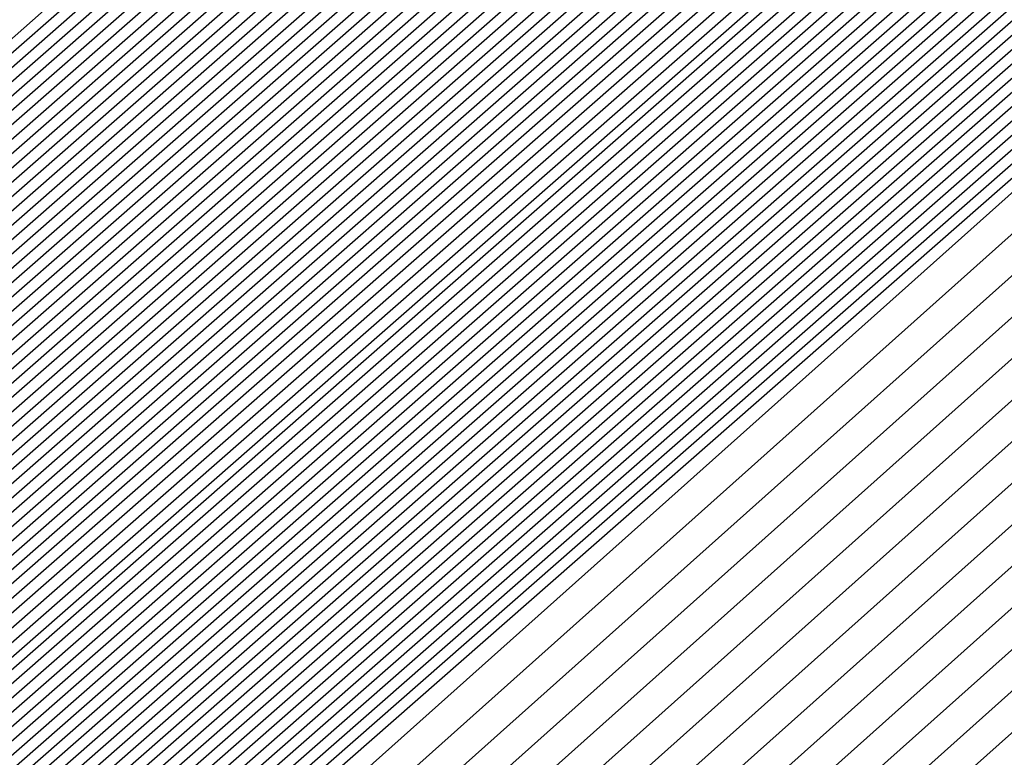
# Model space of a CAD drawing. Extents: x 3249832 to 3255657, y 13789405 to 13793316.
# Tile 1052 of 1056: x 3253213.3054 to 3253213.373, y 13791261.7546 to 13791261.8052. Entities that reach past the tile are written whole.
import ezdxf

# ---------------------------------------------------------------- set-up
doc = ezdxf.new("R2010")
doc.units = 0
doc.header["$LTSCALE"] = 100
doc.header["$MEASUREMENT"] = 0
for name, color, linetype in [('GRATIO_03231_CON', 1, 'CONTINUOUS'), ('GRATIO_0323_ICON', 1, 'CONTINUOUS'), ('TARGETS_EAST', 7, 'CONTINUOUS')]:
    doc.layers.add(name, color=color, linetype=linetype)

# ---------------------------------------------------------------- blocks, each defined once
blk = doc.blocks.new('Gratio_032316_contours')
at = {"layer": 'GRATIO_03231_CON', "color": 5, "linetype": 'Continuous', "flags": 128}
for points in [[(3253198.446173, 13791248.665705), (3253205.083292, 13791254.593916), (3253219.802137, 13791267.501766), (3253234.542003, 13791280.385889), (3253243.031803, 13791287.801062), (3253246.158905, 13791290.534667), (3253246.600296, 13791290.932232), (3253246.886954, 13791291.211856), (3253248.96583, 13791293.081914), (3253254.637874, 13791298.123353), (3253264.807075, 13791307.12135), (3253276.789604, 13791317.678004), (3253287.004681, 13791326.599649), (3253292.889269, 13791331.606079), (3253295.951331, 13791334.070942)], [(3253198.579681, 13791248.782102), (3253205.198453, 13791254.693924), (3253219.876611, 13791267.566089), (3253234.575738, 13791280.414585), (3253243.042095, 13791287.809237), (3253246.16064, 13791290.535192), (3253246.60101, 13791290.931436), (3253246.880248, 13791291.203751), (3253248.905031, 13791293.025125), (3253254.429444, 13791297.935343), (3253264.33396, 13791306.699138), (3253276.004607, 13791316.981023), (3253285.953804, 13791325.670454), (3253291.694479, 13791330.554594), (3253294.7416, 13791333.011419)], [(3253198.713189, 13791248.898498), (3253205.313612, 13791254.793933), (3253219.951085, 13791267.630412), (3253234.609474, 13791280.443283), (3253243.052387, 13791287.817411), (3253246.162374, 13791290.535718), (3253246.601723, 13791290.93064), (3253246.873542, 13791291.195647), (3253248.844232, 13791292.968335), (3253254.221014, 13791297.747333), (3253263.860844, 13791306.276928), (3253275.21961, 13791316.284043), (3253284.902928, 13791324.74126), (3253290.499689, 13791329.503109), (3253293.53187, 13791331.951897)], [(3253198.846697, 13791249.014895), (3253205.428774, 13791254.893941), (3253220.025558, 13791267.694732), (3253234.643209, 13791280.47198), (3253243.062679, 13791287.825585), (3253246.164109, 13791290.536243), (3253246.602436, 13791290.929844), (3253246.866836, 13791291.187543), (3253248.783432, 13791292.911546), (3253254.012584, 13791297.559322), (3253263.387729, 13791305.854716), (3253274.434612, 13791315.58706), (3253283.852051, 13791323.812065), (3253289.304899, 13791328.451623), (3253292.322139, 13791330.892375), (3253295.398785, 13791333.387147)], [(3253199.113713, 13791249.247691), (3253205.659094, 13791255.093956), (3253220.174506, 13791267.823378), (3253234.710679, 13791280.529373), (3253243.083262, 13791287.841934), (3253246.167577, 13791290.537293), (3253246.603863, 13791290.928252), (3253246.853425, 13791291.171334), (3253248.661833, 13791292.797967), (3253253.595725, 13791297.183302), (3253262.4415, 13791305.010294), (3253272.864616, 13791314.193099), (3253281.750298, 13791321.953677), (3253286.915319, 13791326.348653), (3253289.902678, 13791328.77333), (3253293.186926, 13791331.457682)], [(3253199.247221, 13791249.364086), (3253205.774253, 13791255.193966), (3253220.248979, 13791267.887697), (3253234.744414, 13791280.558071), (3253243.093554, 13791287.850108), (3253246.169312, 13791290.537819), (3253246.604577, 13791290.927456), (3253246.846719, 13791291.16323), (3253248.601034, 13791292.741177), (3253253.387295, 13791296.995292), (3253261.968385, 13791304.588083), (3253272.07962, 13791313.496119), (3253280.699421, 13791321.024482), (3253285.720529, 13791325.297167), (3253288.692948, 13791327.713808), (3253292.080997, 13791330.492949), (3253297.619173, 13791335.1971)], [(3253199.380729, 13791249.480484), (3253205.889415, 13791255.293974), (3253220.323453, 13791267.95202), (3253234.778148, 13791280.586767), (3253243.103846, 13791287.858282), (3253246.171046, 13791290.538344), (3253246.60529, 13791290.92666), (3253246.840014, 13791291.155126), (3253248.540234, 13791292.684388), (3253253.178865, 13791296.807282), (3253261.495269, 13791304.165872), (3253271.294621, 13791312.799138), (3253279.648544, 13791320.095288), (3253284.525739, 13791324.245682), (3253287.483217, 13791326.654286), (3253290.975067, 13791329.528217), (3253296.715246, 13791334.410219)], [(3253199.514237, 13791249.596881), (3253206.004574, 13791255.393981), (3253220.397926, 13791268.016343), (3253234.811884, 13791280.615464), (3253243.114138, 13791287.866456), (3253246.172781, 13791290.538869), (3253246.606003, 13791290.925864), (3253246.833308, 13791291.147021), (3253248.479435, 13791292.627598), (3253252.970435, 13791296.619271), (3253261.022155, 13791303.743661), (3253270.509624, 13791312.102158), (3253278.597668, 13791319.166094), (3253283.330949, 13791323.194197), (3253286.273487, 13791325.594763), (3253289.869138, 13791328.563484), (3253295.81132, 13791333.62334)], [(3253199.781252, 13791249.829674), (3253206.234894, 13791255.593998), (3253220.546874, 13791268.144986), (3253234.879353, 13791280.672858), (3253243.134722, 13791287.882805), (3253246.176249, 13791290.53992), (3253246.60743, 13791290.924272), (3253246.819896, 13791291.130813), (3253248.357836, 13791292.514019), (3253252.553575, 13791296.243251), (3253260.075926, 13791302.899239), (3253268.939629, 13791310.708195), (3253276.495915, 13791317.307705), (3253280.941369, 13791321.091226), (3253283.854026, 13791323.475719), (3253287.657279, 13791326.63402), (3253294.003467, 13791332.049579)], [(3253199.91476, 13791249.946072), (3253206.350054, 13791255.694006), (3253220.621347, 13791268.209309), (3253234.913089, 13791280.701555), (3253243.145014, 13791287.890979), (3253246.177984, 13791290.540445), (3253246.608144, 13791290.923477), (3253246.813191, 13791291.122709), (3253248.297036, 13791292.45723), (3253252.345146, 13791296.055241), (3253259.60281, 13791302.477028), (3253268.154633, 13791310.011214), (3253275.445038, 13791316.37851), (3253279.746579, 13791320.03974), (3253282.644295, 13791322.416197), (3253286.55135, 13791325.669287), (3253293.099541, 13791331.2627), (3253300.795214, 13791337.869235)], [(3253200.048268, 13791250.062469), (3253206.465215, 13791255.794014), (3253220.695821, 13791268.273632), (3253234.946824, 13791280.730252), (3253243.155306, 13791287.899153), (3253246.179718, 13791290.540971), (3253246.608857, 13791290.922681), (3253246.806485, 13791291.114604), (3253248.236237, 13791292.40044), (3253252.136716, 13791295.86723), (3253259.129695, 13791302.054816), (3253267.369634, 13791309.314234), (3253274.394161, 13791315.449316), (3253278.551789, 13791318.988255), (3253281.434565, 13791321.356674), (3253285.44542, 13791324.704555), (3253292.195614, 13791330.475819), (3253300.12972, 13791337.290156)], [(3253200.181776, 13791250.178867), (3253206.580374, 13791255.894021), (3253220.770295, 13791268.337951), (3253234.980558, 13791280.758949), (3253243.165597, 13791287.907327), (3253246.181453, 13791290.541496), (3253246.609571, 13791290.921885), (3253246.799779, 13791291.1065), (3253248.175437, 13791292.34365), (3253251.928286, 13791295.67922), (3253258.656581, 13791301.632605), (3253266.584637, 13791308.617253), (3253273.343284, 13791314.520121), (3253277.356999, 13791317.93677), (3253280.224834, 13791320.297152), (3253284.339491, 13791323.739822), (3253291.291688, 13791329.688939), (3253299.464229, 13791336.711079)], [(3253200.448792, 13791250.41166), (3253206.810695, 13791256.094039), (3253220.919242, 13791268.466597), (3253235.048029, 13791280.816343), (3253243.186181, 13791287.923676), (3253246.184922, 13791290.542546), (3253246.610997, 13791290.920293), (3253246.786368, 13791291.090291), (3253248.053838, 13791292.230072), (3253251.511426, 13791295.3032), (3253257.71035, 13791300.788183), (3253265.014642, 13791307.223292), (3253271.241531, 13791312.661733), (3253274.967419, 13791315.833799), (3253277.805373, 13791318.178108), (3253282.127631, 13791321.810358), (3253289.483835, 13791328.115179), (3253298.133244, 13791335.552923)], [(3253200.5823, 13791250.528057), (3253206.925856, 13791256.194046), (3253220.993715, 13791268.530917), (3253235.081764, 13791280.845039), (3253243.196473, 13791287.93185), (3253246.186656, 13791290.543072), (3253246.611711, 13791290.919497), (3253246.779662, 13791291.082187), (3253247.993039, 13791292.173282), (3253251.302996, 13791295.11519), (3253257.237236, 13791300.365972), (3253264.229644, 13791306.52631), (3253270.190655, 13791311.732538), (3253273.772629, 13791314.782314), (3253276.595643, 13791317.118585), (3253281.021702, 13791320.845625), (3253288.579908, 13791327.328299), (3253297.467752, 13791334.973846)], [(3253200.715808, 13791250.644455), (3253207.041015, 13791256.294056), (3253221.068189, 13791268.59524), (3253235.115498, 13791280.873737), (3253243.206765, 13791287.940024), (3253246.18839, 13791290.543597), (3253246.612424, 13791290.918701), (3253246.772956, 13791291.074083), (3253247.93224, 13791292.116492), (3253251.094567, 13791294.927179), (3253256.764121, 13791299.943761), (3253263.444647, 13791305.82933), (3253269.139778, 13791310.803344), (3253272.577839, 13791313.730828), (3253275.385912, 13791316.059063), (3253279.915773, 13791319.880893), (3253287.675982, 13791326.541418), (3253296.802261, 13791334.394769)], [(3253200.849316, 13791250.760851), (3253207.156176, 13791256.394064), (3253221.142663, 13791268.659563), (3253235.149234, 13791280.902434), (3253243.217057, 13791287.948199), (3253246.190125, 13791290.544122), (3253246.613138, 13791290.917905), (3253246.766251, 13791291.065979), (3253247.87144, 13791292.059703), (3253250.886137, 13791294.739169), (3253256.291006, 13791299.52155), (3253262.659648, 13791305.132348), (3253268.088901, 13791309.87415), (3253271.383048, 13791312.679343), (3253274.176182, 13791314.999541), (3253278.809843, 13791318.91616), (3253286.772056, 13791325.754539), (3253296.136767, 13791333.81569)], [(3253201.116332, 13791250.993646), (3253207.386497, 13791256.594079), (3253221.29161, 13791268.788205), (3253235.216703, 13791280.959827), (3253243.237641, 13791287.964547), (3253246.193594, 13791290.545173), (3253246.614564, 13791290.916313), (3253246.752839, 13791291.04977), (3253247.749841, 13791291.946124), (3253250.469277, 13791294.363148), (3253255.344776, 13791298.677128), (3253261.089654, 13791303.738387), (3253265.987148, 13791308.015761), (3253268.993468, 13791310.576372), (3253271.756721, 13791312.880496), (3253276.597984, 13791316.986696), (3253284.964203, 13791324.180778), (3253294.805784, 13791332.657536)], [(3253201.24984, 13791251.110043), (3253207.501656, 13791256.694088), (3253221.366084, 13791268.852528), (3253235.250439, 13791280.988525), (3253243.247933, 13791287.972721), (3253246.195328, 13791290.545698), (3253246.615278, 13791290.915517), (3253246.746134, 13791291.041666), (3253247.689042, 13791291.889334), (3253250.260847, 13791294.175138), (3253254.871662, 13791298.254917), (3253260.304656, 13791303.041406), (3253264.936271, 13791307.086566), (3253267.798678, 13791309.524887), (3253270.54699, 13791311.820974), (3253275.492055, 13791316.021963), (3253284.060277, 13791323.393899), (3253294.140291, 13791332.078457)], [(3253201.383348, 13791251.226439), (3253207.616817, 13791256.794096), (3253221.440557, 13791268.916851), (3253235.284174, 13791281.017221), (3253243.258224, 13791287.980896), (3253246.197062, 13791290.546223), (3253246.615991, 13791290.914721), (3253246.739428, 13791291.033562), (3253247.628242, 13791291.832545), (3253250.052417, 13791293.987128), (3253254.398546, 13791297.832706), (3253259.519659, 13791302.344425), (3253263.885395, 13791306.157372), (3253266.603888, 13791308.473402), (3253269.33726, 13791310.761452), (3253274.386125, 13791315.057231), (3253283.156349, 13791322.607018), (3253293.474799, 13791331.49938)], [(3253201.516856, 13791251.342836), (3253207.731977, 13791256.894104), (3253221.515031, 13791268.98117), (3253235.317908, 13791281.045918), (3253243.268516, 13791287.98907), (3253246.198797, 13791290.546749), (3253246.616705, 13791290.913925), (3253246.732722, 13791291.025457), (3253247.567443, 13791291.775755), (3253249.843988, 13791293.799118), (3253253.925432, 13791297.410495), (3253258.734661, 13791301.647445), (3253262.834518, 13791305.228178), (3253265.409098, 13791307.421916), (3253268.127529, 13791309.701929), (3253273.280196, 13791314.092498), (3253282.252423, 13791321.820138), (3253292.809306, 13791330.920303), (3253301.810882, 13791338.630682)], [(3253201.783872, 13791251.575631), (3253207.962297, 13791257.094121), (3253221.663978, 13791269.109817), (3253235.385379, 13791281.103312), (3253243.2891, 13791288.005418), (3253246.202266, 13791290.547799), (3253246.618132, 13791290.912333), (3253246.719311, 13791291.009249), (3253247.445844, 13791291.662176), (3253249.427128, 13791293.423097), (3253252.979202, 13791296.566073), (3253257.164667, 13791300.253483), (3253260.732765, 13791303.369789), (3253263.019518, 13791305.318945), (3253265.708069, 13791307.582885), (3253271.068337, 13791312.163033), (3253280.44457, 13791320.246378), (3253291.478323, 13791329.762148), (3253300.885471, 13791337.825133)], [(3253201.91738, 13791251.692027), (3253208.077456, 13791257.194129), (3253221.738452, 13791269.174136), (3253235.419113, 13791281.132009), (3253243.299392, 13791288.013593), (3253246.204, 13791290.548325), (3253246.618845, 13791290.911537), (3253246.712605, 13791291.001144), (3253247.385044, 13791291.605387), (3253249.218698, 13791293.235087), (3253252.506087, 13791296.143862), (3253256.379669, 13791299.556502), (3253259.681888, 13791302.440594), (3253261.824728, 13791304.26746), (3253264.498338, 13791306.523363), (3253269.962407, 13791311.198301), (3253279.540643, 13791319.459498), (3253290.812829, 13791329.183071), (3253300.422766, 13791337.422359)], [(3253202.050886, 13791251.808424), (3253208.192618, 13791257.294136), (3253221.812925, 13791269.238459), (3253235.452849, 13791281.160706), (3253243.309684, 13791288.021767), (3253246.205734, 13791290.54885), (3253246.619558, 13791290.910741), (3253246.705899, 13791290.99304), (3253247.324245, 13791291.548597), (3253249.010269, 13791293.047077), (3253252.032972, 13791295.72165), (3253255.594672, 13791298.859521), (3253258.631011, 13791301.5114), (3253260.629938, 13791303.215975), (3253263.288608, 13791305.46384), (3253268.856478, 13791310.233569), (3253278.636718, 13791318.672617), (3253290.147338, 13791328.603992), (3253299.96006, 13791337.019585)], [(3253222.189727, 13791268.956195), (3253208.471011, 13791257.206985), (3253202.184394, 13791251.924823), (3253202.184394, 13791251.924822), (3253208.307777, 13791257.394144), (3253221.887399, 13791269.302782)], [(3253222.336854, 13791269.086923), (3253208.700353, 13791257.408126), (3253202.451409, 13791252.157615), (3253202.45141, 13791252.157615), (3253208.538097, 13791257.594161), (3253222.036346, 13791269.431424)], [(3253222.410417, 13791269.152286), (3253208.815023, 13791257.508695), (3253202.584921, 13791252.274011), (3253202.584918, 13791252.274013), (3253208.653258, 13791257.694169), (3253222.11082, 13791269.495747)], [(3253222.483981, 13791269.217651), (3253208.92969, 13791257.609264), (3253202.718428, 13791252.390411), (3253202.718426, 13791252.39041), (3253208.768418, 13791257.794177), (3253222.185294, 13791269.560071)], [(3253222.557544, 13791269.283014), (3253209.044361, 13791257.709832), (3253202.851936, 13791252.506807), (3253202.851934, 13791252.506806), (3253208.883579, 13791257.894186), (3253222.259767, 13791269.62439)], [(3253222.704671, 13791269.413741), (3253209.273702, 13791257.91097), (3253203.118951, 13791252.739602), (3253203.11895, 13791252.739601), (3253209.113899, 13791258.094202), (3253222.408715, 13791269.753036)], [(3253222.778233, 13791269.479104), (3253209.388373, 13791258.011542), (3253203.252459, 13791252.855998), (3253203.252458, 13791252.855998), (3253209.229059, 13791258.194209), (3253222.483188, 13791269.817355)], [(3253222.851796, 13791269.544469), (3253209.503043, 13791258.112111), (3253203.385966, 13791252.972394), (3253203.385966, 13791252.972394), (3253209.34422, 13791258.294219), (3253222.557662, 13791269.881678)], [(3253222.92536, 13791269.609832), (3253209.617714, 13791258.21268), (3253203.519474, 13791253.08879), (3253203.519474, 13791253.088791), (3253209.459379, 13791258.394226), (3253222.632135, 13791269.946001)], [(3253294.555932, 13791331.784818), (3253282.651333, 13791321.302735), (3253268.603203, 13791309.014447), (3253256.633797, 13791298.600272), (3253249.913733, 13791292.816087), (3253247.407106, 13791290.719974), (3253247.026376, 13791290.445568), (3253246.628672, 13791290.097267), (3253243.849802, 13791287.662521), (3253236.270245, 13791281.099544), (3253223.072487, 13791269.740559), (3253209.847055, 13791258.413819), (3253203.786489, 13791253.321586), (3253203.78649, 13791253.321586), (3253209.689707, 13791258.594234), (3253222.78114, 13791270.074575), (3253235.891608, 13791281.53353), (3253243.79641, 13791288.432975), (3253249.048806, 13791292.998606), (3253256.146548, 13791299.147074), (3253268.135158, 13791309.529006), (3253282.251274, 13791321.730918), (3253294.279297, 13791332.073309)], [(3253294.303412, 13791331.566983), (3253282.46184, 13791321.140397), (3253268.488083, 13791308.917171), (3253256.582029, 13791298.558148), (3253249.897517, 13791292.804611), (3253247.40414, 13791290.719612), (3253247.02543, 13791290.446644), (3253246.629001, 13791290.099378), (3253243.858784, 13791287.672183), (3253236.302787, 13791281.129602), (3253223.14605, 13791269.805922), (3253209.961726, 13791258.514388), (3253203.919997, 13791253.437981), (3253203.919998, 13791253.437982), (3253209.804872, 13791258.694236), (3253222.855652, 13791270.138852), (3253235.925472, 13791281.562076), (3253243.805117, 13791288.439206), (3253249.036009, 13791292.985734), (3253256.097231, 13791299.102201), (3253268.022476, 13791309.42905), (3253282.06389, 13791321.566318), (3253294.028242, 13791331.853946)], [(3253294.050892, 13791331.349147), (3253282.272347, 13791320.978058), (3253268.372959, 13791308.819897), (3253256.53026, 13791298.516025), (3253249.8813, 13791292.793135), (3253247.401173, 13791290.719249), (3253247.024485, 13791290.447721), (3253246.629331, 13791290.101489), (3253243.867765, 13791287.681844), (3253236.335328, 13791281.15966), (3253223.219613, 13791269.871285), (3253210.076396, 13791258.614957), (3253204.053508, 13791253.554381), (3253204.053506, 13791253.554379), (3253209.920037, 13791258.79424), (3253222.930167, 13791270.20313), (3253235.959336, 13791281.590624), (3253243.813823, 13791288.445438), (3253249.023211, 13791292.972861), (3253256.047914, 13791299.057326), (3253267.909792, 13791309.329092), (3253281.876511, 13791321.401718), (3253293.777187, 13791331.634584)], [(3253293.798373, 13791331.131311), (3253282.082854, 13791320.815718), (3253268.257836, 13791308.722622), (3253256.478491, 13791298.473901), (3253249.865083, 13791292.781659), (3253247.398206, 13791290.718887), (3253247.023539, 13791290.448797), (3253246.629661, 13791290.1036), (3253243.876746, 13791287.691505), (3253236.367871, 13791281.189718), (3253223.293177, 13791269.93665), (3253210.191067, 13791258.715525), (3253204.187016, 13791253.670777), (3253204.187014, 13791253.670777), (3253210.035202, 13791258.894242), (3253223.004679, 13791270.267407), (3253235.993201, 13791281.619171), (3253243.82253, 13791288.45167), (3253249.010414, 13791292.959989), (3253255.998597, 13791299.012453), (3253267.79711, 13791309.229136), (3253281.689131, 13791321.237116), (3253293.526131, 13791331.41522)], [(3253281.703867, 13791320.491041), (3253268.027588, 13791308.528072), (3253256.374954, 13791298.389654), (3253249.83265, 13791292.758707), (3253247.392273, 13791290.718163), (3253247.021649, 13791290.45095), (3253246.63032, 13791290.107823), (3253243.894709, 13791287.710827), (3253236.432955, 13791281.249833), (3253223.440304, 13791270.067378), (3253210.420408, 13791258.916665), (3253204.454031, 13791253.903573), (3253204.45403, 13791253.90357), (3253210.265496, 13791259.094286), (3253223.15342, 13791270.396274), (3253236.059978, 13791281.677323), (3253243.494674, 13791288.169109), (3253246.236293, 13791290.558915), (3253246.630942, 13791290.897916), (3253246.976878, 13791291.192818), (3253249.380962, 13791293.27243), (3253255.902209, 13791298.921086), (3253267.57241, 13791309.028745), (3253281.314456, 13791320.907856)], [(3253281.514374, 13791320.328701), (3253267.912464, 13791308.430798), (3253256.323186, 13791298.34753), (3253249.816433, 13791292.747232), (3253247.389307, 13791290.7178), (3253247.020703, 13791290.452026), (3253246.63065, 13791290.109934), (3253243.90369, 13791287.720489), (3253236.465497, 13791281.279891), (3253223.513867, 13791270.132741), (3253210.535079, 13791259.017233), (3253204.587539, 13791254.019969), (3253204.587538, 13791254.019968), (3253210.380657, 13791259.194295), (3253223.22789, 13791270.460601), (3253236.093697, 13791281.706031), (3253243.504926, 13791288.177315), (3253246.237927, 13791290.559532), (3253246.631434, 13791290.897348), (3253246.975681, 13791291.190435), (3253249.366914, 13791293.25849), (3253255.852885, 13791298.876217), (3253267.459724, 13791308.928789), (3253281.127076, 13791320.743256)], [(3253281.324881, 13791320.166363), (3253267.797344, 13791308.333522), (3253256.271417, 13791298.305406), (3253249.800217, 13791292.735756), (3253247.38634, 13791290.717438), (3253247.019758, 13791290.453103), (3253246.630979, 13791290.112045), (3253243.912671, 13791287.73015), (3253236.498039, 13791281.309949), (3253223.587429, 13791270.198103), (3253210.64975, 13791259.117804), (3253204.721046, 13791254.136365), (3253204.721046, 13791254.136365), (3253210.495817, 13791259.294303), (3253223.302356, 13791270.524924), (3253236.127417, 13791281.734739), (3253243.515178, 13791288.185521), (3253246.239562, 13791290.56015), (3253246.631926, 13791290.896781), (3253246.974483, 13791291.188052), (3253249.352866, 13791293.24455), (3253255.803561, 13791298.831348), (3253267.347038, 13791308.828835), (3253280.939697, 13791320.578654)], [(3253281.135387, 13791320.004024), (3253267.68222, 13791308.236247), (3253256.219649, 13791298.263283), (3253249.784, 13791292.72428), (3253247.383374, 13791290.717076), (3253247.018812, 13791290.454179), (3253246.631309, 13791290.114156), (3253243.921652, 13791287.739811), (3253236.530581, 13791281.340006), (3253223.660992, 13791270.263468), (3253210.76442, 13791259.218373), (3253204.854554, 13791254.25276), (3253204.854554, 13791254.252763), (3253210.610976, 13791259.394313), (3253223.376826, 13791270.589251), (3253236.161137, 13791281.763447), (3253243.52543, 13791288.193726), (3253246.241196, 13791290.560768), (3253246.632418, 13791290.896213), (3253246.973286, 13791291.185668), (3253249.338818, 13791293.230609), (3253255.754237, 13791298.786479), (3253267.234354, 13791308.728879), (3253280.752313, 13791320.414054)], [(3253267.451973, 13791308.041697), (3253256.116111, 13791298.179035), (3253249.751567, 13791292.701328), (3253247.377441, 13791290.716351), (3253247.016922, 13791290.456332), (3253246.631968, 13791290.118378), (3253243.939615, 13791287.759133), (3253236.595665, 13791281.400121), (3253223.808119, 13791270.394196), (3253210.993761, 13791259.419512), (3253205.121569, 13791254.485556), (3253205.12157, 13791254.485556), (3253210.841294, 13791259.59433), (3253223.525766, 13791270.717901), (3253236.228576, 13791281.820863), (3253243.545933, 13791288.210138), (3253246.244464, 13791290.562004), (3253246.633402, 13791290.895078), (3253246.970892, 13791291.180901), (3253249.310721, 13791293.202729), (3253255.655588, 13791298.696741), (3253267.008982, 13791308.528971)], [(3253267.336849, 13791307.944423), (3253256.064342, 13791298.136912), (3253249.73535, 13791292.689852), (3253247.374474, 13791290.715989), (3253247.015976, 13791290.457408), (3253246.632298, 13791290.120489), (3253243.948596, 13791287.768794), (3253236.628207, 13791281.430179), (3253223.881683, 13791270.459559), (3253211.108432, 13791259.520081), (3253205.255077, 13791254.601952), (3253205.255078, 13791254.601953), (3253210.956454, 13791259.694338), (3253223.600232, 13791270.782228), (3253236.262295, 13791281.84957), (3253243.556185, 13791288.218343), (3253246.246098, 13791290.562622), (3253246.633894, 13791290.89451), (3253246.969694, 13791291.178518), (3253249.296673, 13791293.188789), (3253255.606265, 13791298.651872), (3253266.896298, 13791308.429015)], [(3253267.221725, 13791307.847149), (3253256.012575, 13791298.094788), (3253249.719134, 13791292.678376), (3253247.371507, 13791290.715627), (3253247.015031, 13791290.458484), (3253246.632628, 13791290.1226), (3253243.957577, 13791287.778456), (3253236.66075, 13791281.460237), (3253223.955246, 13791270.524922), (3253211.223103, 13791259.62065), (3253205.388584, 13791254.718352), (3253205.388586, 13791254.718351), (3253211.071615, 13791259.794345), (3253223.674701, 13791270.846551), (3253236.296016, 13791281.878279), (3253243.566437, 13791288.226549), (3253246.247732, 13791290.56324), (3253246.634385, 13791290.893942), (3253246.968497, 13791291.176134), (3253249.282624, 13791293.174848), (3253255.55694, 13791298.607003), (3253266.783612, 13791308.329061)], [(3253267.106605, 13791307.749872), (3253255.960806, 13791298.052664), (3253249.702917, 13791292.6669), (3253247.368541, 13791290.715265), (3253247.014086, 13791290.459561), (3253246.632957, 13791290.124712), (3253243.966559, 13791287.788117), (3253236.693292, 13791281.490295), (3253224.02881, 13791270.590287), (3253211.337773, 13791259.72122), (3253205.522092, 13791254.834748), (3253205.522094, 13791254.834746), (3253211.186774, 13791259.894355), (3253223.749171, 13791270.910878), (3253236.329735, 13791281.906987), (3253243.576689, 13791288.234755), (3253246.249366, 13791290.563858), (3253246.634877, 13791290.893375), (3253246.9673, 13791291.173751), (3253249.268576, 13791293.160908), (3253255.507616, 13791298.562134), (3253266.670926, 13791308.229105)], [(3253266.876357, 13791307.555324), (3253255.857268, 13791297.968417), (3253249.670483, 13791292.643948), (3253247.362608, 13791290.71454), (3253247.012195, 13791290.461714), (3253246.633616, 13791290.128934), (3253243.984521, 13791287.807439), (3253236.758376, 13791281.55041), (3253224.175936, 13791270.721014), (3253211.567115, 13791259.922358), (3253205.789111, 13791255.067539), (3253205.78911, 13791255.067541), (3253211.417093, 13791260.094372), (3253223.898111, 13791271.039528), (3253236.397174, 13791281.964402), (3253243.597192, 13791288.251166), (3253246.252634, 13791290.565094), (3253246.635861, 13791290.892239), (3253246.964905, 13791291.168984), (3253249.240479, 13791293.133027), (3253255.408968, 13791298.472396), (3253266.445556, 13791308.029197)], [(3253266.761233, 13791307.458048), (3253255.8055, 13791297.926293), (3253249.654267, 13791292.632473), (3253247.359641, 13791290.714178), (3253247.011249, 13791290.46279), (3253246.633946, 13791290.131045), (3253243.993502, 13791287.8171), (3253236.790918, 13791281.580467), (3253224.2495, 13791270.786377), (3253211.681785, 13791260.022928), (3253205.922618, 13791255.183939), (3253205.922618, 13791255.183939), (3253211.532252, 13791260.19438), (3253223.972577, 13791271.103855), (3253236.430893, 13791281.993111), (3253243.607444, 13791288.259371), (3253246.254268, 13791290.565712), (3253246.636353, 13791290.891671), (3253246.963708, 13791291.166601), (3253249.226431, 13791293.119087), (3253255.359643, 13791298.427527), (3253266.33287, 13791307.929241)], [(3253266.64611, 13791307.360774), (3253255.753731, 13791297.884169), (3253249.63805, 13791292.620997), (3253247.356675, 13791290.713816), (3253247.010304, 13791290.463866), (3253246.634276, 13791290.133156), (3253244.002484, 13791287.826761), (3253236.82346, 13791281.610525), (3253224.323063, 13791270.85174), (3253211.796456, 13791260.123497), (3253206.056126, 13791255.300335), (3253206.056126, 13791255.300335), (3253211.647411, 13791260.294389), (3253224.047047, 13791271.168178), (3253236.464614, 13791282.021819), (3253243.617696, 13791288.267577), (3253246.255902, 13791290.566329), (3253246.636845, 13791290.891104), (3253246.962511, 13791291.164217), (3253249.212383, 13791293.105147), (3253255.310319, 13791298.382658), (3253266.220186, 13791307.829287)], [(3253266.530986, 13791307.263499), (3253255.701962, 13791297.842046), (3253249.621834, 13791292.609521), (3253247.353708, 13791290.713453), (3253247.009359, 13791290.464943), (3253246.634605, 13791290.135267), (3253244.011465, 13791287.836423), (3253236.856002, 13791281.640583), (3253224.396627, 13791270.917105), (3253211.911126, 13791260.224066), (3253206.189634, 13791255.416731), (3253206.189634, 13791255.416732), (3253211.762573, 13791260.394397), (3253224.121517, 13791271.232505), (3253236.498333, 13791282.050527), (3253243.627948, 13791288.275783), (3253246.257536, 13791290.566947), (3253246.637337, 13791290.890536), (3253246.961314, 13791291.161834), (3253249.198335, 13791293.091206), (3253255.260994, 13791298.337789), (3253266.1075, 13791307.729333)], [(3253266.300742, 13791307.068949), (3253255.598426, 13791297.757798), (3253249.5894, 13791292.586569), (3253247.347775, 13791290.712729), (3253247.007468, 13791290.467095), (3253246.635265, 13791290.139489), (3253244.029427, 13791287.855745), (3253236.921086, 13791281.700698), (3253224.543752, 13791271.047831), (3253212.140468, 13791260.425205), (3253206.456649, 13791255.649527), (3253206.45665, 13791255.649527), (3253211.992891, 13791260.594414), (3253224.270456, 13791271.361155), (3253236.565772, 13791282.107943), (3253243.648451, 13791288.292194), (3253246.260804, 13791290.568183), (3253246.638321, 13791290.889401), (3253246.958919, 13791291.157067), (3253249.170238, 13791293.063326), (3253255.162346, 13791298.248051), (3253265.88213, 13791307.529423)], [(3253266.185618, 13791306.971675), (3253255.546657, 13791297.715675), (3253249.573183, 13791292.575093), (3253247.344808, 13791290.712367), (3253247.006522, 13791290.468172), (3253246.635594, 13791290.141601), (3253244.038409, 13791287.865406), (3253236.953628, 13791281.730756), (3253224.617315, 13791271.113195), (3253212.255138, 13791260.525774), (3253206.590156, 13791255.765923), (3253206.590158, 13791255.765923), (3253212.10805, 13791260.694424), (3253224.344922, 13791271.425478), (3253236.599492, 13791282.136651), (3253243.658703, 13791288.3004), (3253246.262438, 13791290.568801), (3253246.638812, 13791290.888833), (3253246.957722, 13791291.154684), (3253249.15619, 13791293.049385), (3253255.113022, 13791298.203182), (3253265.769445, 13791307.429467)], [(3253266.070494, 13791306.874399), (3253255.494888, 13791297.673551), (3253249.556967, 13791292.563617), (3253247.341842, 13791290.712004), (3253247.005577, 13791290.469248), (3253246.635924, 13791290.143712), (3253244.04739, 13791287.875067), (3253236.98617, 13791281.760814), (3253224.690879, 13791271.178558), (3253212.369809, 13791260.626345), (3253206.723664, 13791255.882318), (3253206.723666, 13791255.88232), (3253212.22321, 13791260.794431), (3253224.419392, 13791271.489805), (3253236.633212, 13791282.165358), (3253243.668955, 13791288.308605), (3253246.264072, 13791290.569419), (3253246.639304, 13791290.888265), (3253246.956524, 13791291.1523), (3253249.142141, 13791293.035445), (3253255.063697, 13791298.158313), (3253265.656759, 13791307.329513)], [(3253265.955372, 13791306.777124), (3253255.44312, 13791297.631427), (3253249.54075, 13791292.552141), (3253247.338875, 13791290.711642), (3253247.004632, 13791290.470325), (3253246.636254, 13791290.145823), (3253244.056371, 13791287.884728), (3253237.018712, 13791281.790872), (3253224.764442, 13791271.243923), (3253212.48448, 13791260.726913), (3253206.857172, 13791255.998718), (3253206.857174, 13791255.998718), (3253212.338369, 13791260.894441), (3253224.493862, 13791271.554128), (3253236.666931, 13791282.194066), (3253243.679207, 13791288.316811), (3253246.265706, 13791290.570037), (3253246.639796, 13791290.887697), (3253246.955327, 13791291.149917), (3253249.128093, 13791293.021505), (3253255.014373, 13791298.113444), (3253265.544075, 13791307.229559)], [(3253265.725125, 13791306.582574), (3253255.339583, 13791297.54718), (3253249.508317, 13791292.52919), (3253247.332942, 13791290.710918), (3253247.002741, 13791290.472477), (3253246.636913, 13791290.150045), (3253244.074334, 13791287.904051), (3253237.083796, 13791281.850986), (3253224.911569, 13791271.374649), (3253212.713817, 13791260.928053), (3253207.124191, 13791256.23151), (3253207.12419, 13791256.231511), (3253212.568689, 13791261.094458), (3253224.642801, 13791271.682782), (3253236.73437, 13791282.251483), (3253243.69971, 13791288.333222), (3253246.268975, 13791290.571273), (3253246.64078, 13791290.886562), (3253246.952933, 13791291.14515), (3253249.099997, 13791292.993624), (3253254.915725, 13791298.023706), (3253265.318703, 13791307.029649)], [(3253265.610003, 13791306.4853), (3253255.287814, 13791297.505056), (3253249.4921, 13791292.517714), (3253247.329976, 13791290.710555), (3253247.001795, 13791290.473554), (3253246.637243, 13791290.152156), (3253244.083315, 13791287.913712), (3253237.116338, 13791281.881044), (3253224.985132, 13791271.440014), (3253212.828488, 13791261.028621), (3253207.257698, 13791256.34791), (3253207.257698, 13791256.347908), (3253212.683849, 13791261.194466), (3253224.717267, 13791271.747105), (3253236.76809, 13791282.28019), (3253243.709962, 13791288.341428), (3253246.270609, 13791290.571891), (3253246.641272, 13791290.885994), (3253246.951735, 13791291.142767), (3253249.085948, 13791292.979684), (3253254.8664, 13791297.978837), (3253265.206019, 13791306.929695)], [(3253265.494879, 13791306.388026), (3253255.236046, 13791297.462932), (3253249.475884, 13791292.506238), (3253247.327009, 13791290.710193), (3253247.00085, 13791290.47463), (3253246.637572, 13791290.154267), (3253244.092296, 13791287.923373), (3253237.14888, 13791281.911102), (3253225.058696, 13791271.505377), (3253212.943158, 13791261.12919), (3253207.391206, 13791256.464306), (3253207.391205, 13791256.464306), (3253212.799008, 13791261.294475), (3253224.791737, 13791271.811432), (3253236.80181, 13791282.308898), (3253243.720214, 13791288.349633), (3253246.272243, 13791290.572509), (3253246.641764, 13791290.885427), (3253246.950538, 13791291.140383), (3253249.0719, 13791292.965744), (3253254.817076, 13791297.933968), (3253265.093333, 13791306.829739)], [(3253265.379755, 13791306.290749), (3253255.184277, 13791297.420809), (3253249.459667, 13791292.494762), (3253247.324043, 13791290.709831), (3253246.999905, 13791290.475706), (3253246.637902, 13791290.156378), (3253244.101277, 13791287.933034), (3253237.181422, 13791281.94116), (3253225.132259, 13791271.570741), (3253213.057829, 13791261.229761), (3253207.524713, 13791256.580702), (3253207.524713, 13791256.580701), (3253212.914167, 13791261.394483), (3253224.866207, 13791271.875755), (3253236.83553, 13791282.337607), (3253243.730466, 13791288.357839), (3253246.273877, 13791290.573126), (3253246.642256, 13791290.884859), (3253246.949341, 13791291.138), (3253249.057852, 13791292.951803), (3253254.767752, 13791297.889098), (3253264.980647, 13791306.729784)], [(3253265.149509, 13791306.096201), (3253255.08074, 13791297.336561), (3253249.427234, 13791292.47181), (3253247.31811, 13791290.709106), (3253246.998014, 13791290.477859), (3253246.638561, 13791290.160601), (3253244.11924, 13791287.952356), (3253237.246506, 13791282.001275), (3253225.279384, 13791271.701467), (3253213.28717, 13791261.430898), (3253207.791729, 13791256.813497), (3253207.791729, 13791256.813496), (3253213.144488, 13791261.5945), (3253225.015147, 13791272.004405), (3253236.902969, 13791282.395022), (3253243.750969, 13791288.37425), (3253246.277145, 13791290.574362), (3253246.643239, 13791290.883724), (3253246.946946, 13791291.133233), (3253249.029755, 13791292.923923), (3253254.669103, 13791297.799361), (3253264.755277, 13791306.529875)], [(3253265.034385, 13791305.998925), (3253255.028971, 13791297.294438), (3253249.411017, 13791292.460334), (3253247.315143, 13791290.708744), (3253246.997068, 13791290.478935), (3253246.638891, 13791290.162712), (3253244.128221, 13791287.962018), (3253237.279049, 13791282.031333), (3253225.352948, 13791271.766832), (3253213.401841, 13791261.531469), (3253207.925236, 13791256.929893), (3253207.925237, 13791256.929894), (3253213.259647, 13791261.694508), (3253225.089613, 13791272.068732), (3253236.936688, 13791282.42373), (3253243.761221, 13791288.382456), (3253246.278779, 13791290.57498), (3253246.643731, 13791290.883156), (3253246.945749, 13791291.130849), (3253249.015707, 13791292.909983), (3253254.619779, 13791297.754491), (3253264.642591, 13791306.42992)], [(3253264.919264, 13791305.901651), (3253254.977202, 13791297.252314), (3253249.3948, 13791292.448858), (3253247.312176, 13791290.708382), (3253246.996123, 13791290.480012), (3253246.639221, 13791290.164823), (3253244.137203, 13791287.971679), (3253237.311591, 13791282.06139), (3253225.426511, 13791271.832195), (3253213.516511, 13791261.632038), (3253208.058744, 13791257.046289), (3253208.058745, 13791257.04629), (3253213.374806, 13791261.794518), (3253225.164083, 13791272.133057), (3253236.970408, 13791282.452439), (3253243.771473, 13791288.390661), (3253246.280413, 13791290.575598), (3253246.644223, 13791290.882588), (3253246.944552, 13791291.128466), (3253249.001658, 13791292.896042), (3253254.570455, 13791297.709622), (3253264.529907, 13791306.329965)], [(3253264.80414, 13791305.804376), (3253254.925434, 13791297.21019), (3253249.378584, 13791292.437382), (3253247.30921, 13791290.70802), (3253246.995178, 13791290.481088), (3253246.63955, 13791290.166934), (3253244.146184, 13791287.98134), (3253237.344133, 13791282.091448), (3253225.500075, 13791271.89756), (3253213.631182, 13791261.732606), (3253208.192251, 13791257.162689), (3253208.192253, 13791257.162687), (3253213.489966, 13791261.894525), (3253225.238552, 13791272.197382), (3253237.004128, 13791282.481146), (3253243.781725, 13791288.398867), (3253246.282047, 13791290.576216), (3253246.644715, 13791290.88202), (3253246.943355, 13791291.126083), (3253248.98761, 13791292.882102), (3253254.521131, 13791297.664754), (3253264.417221, 13791306.230011)], [(3253264.573894, 13791305.609826), (3253254.821897, 13791297.125943), (3253249.34615, 13791292.414431), (3253247.303277, 13791290.707295), (3253246.993287, 13791290.483241), (3253246.640209, 13791290.171156), (3253244.164146, 13791288.000663), (3253237.409217, 13791282.151563), (3253225.647202, 13791272.028285), (3253213.860523, 13791261.933746), (3253208.459267, 13791257.395481), (3253208.459267, 13791257.395482), (3253213.720284, 13791262.094543), (3253225.387492, 13791272.326032), (3253237.071567, 13791282.538562), (3253243.802228, 13791288.415278), (3253246.285315, 13791290.577452), (3253246.645699, 13791290.880885), (3253246.94096, 13791291.121316), (3253248.959514, 13791292.854222), (3253254.422482, 13791297.575015), (3253264.191851, 13791306.030101)], [(3253264.45877, 13791305.512552), (3253254.770128, 13791297.083819), (3253249.329934, 13791292.402955), (3253247.30031, 13791290.706933), (3253246.992341, 13791290.484317), (3253246.640539, 13791290.173268), (3253244.173127, 13791288.010324), (3253237.441759, 13791282.181621), (3253225.720765, 13791272.09365), (3253213.975194, 13791262.034314), (3253208.592778, 13791257.51188), (3253208.592775, 13791257.511878), (3253213.835445, 13791262.194552), (3253225.461958, 13791272.390357), (3253237.105286, 13791282.56727), (3253243.81248, 13791288.423484), (3253246.286949, 13791290.57807), (3253246.646191, 13791290.880317), (3253246.939763, 13791291.118932), (3253248.945465, 13791292.840281), (3253254.373158, 13791297.530146), (3253264.079166, 13791305.930146)], [(3253264.343648, 13791305.415276), (3253254.71836, 13791297.041695), (3253249.313717, 13791292.391479), (3253247.297344, 13791290.706571), (3253246.991396, 13791290.485394), (3253246.640869, 13791290.175379), (3253244.182109, 13791288.019985), (3253237.474301, 13791282.211679), (3253225.794328, 13791272.159013), (3253214.089865, 13791262.134885), (3253208.726286, 13791257.628276), (3253208.726283, 13791257.628275), (3253213.950605, 13791262.29456), (3253225.536428, 13791272.454682), (3253237.139007, 13791282.595978), (3253243.822732, 13791288.43169), (3253246.288583, 13791290.578688), (3253246.646683, 13791290.87975), (3253246.938566, 13791291.116549), (3253248.931417, 13791292.826341), (3253254.323834, 13791297.485277), (3253263.96648, 13791305.830192)], [(3253264.228524, 13791305.318001), (3253254.666591, 13791296.999572), (3253249.2975, 13791292.380003), (3253247.294377, 13791290.706208), (3253246.990451, 13791290.48647), (3253246.641198, 13791290.17749), (3253244.19109, 13791288.029646), (3253237.506843, 13791282.241737), (3253225.867892, 13791272.224376), (3253214.204535, 13791262.235454), (3253208.859793, 13791257.744672), (3253208.859791, 13791257.744673), (3253214.065764, 13791262.394569), (3253225.610898, 13791272.519009), (3253237.172726, 13791282.624686), (3253243.832984, 13791288.439895), (3253246.290217, 13791290.579306), (3253246.647175, 13791290.879182), (3253246.937368, 13791291.114165), (3253248.917369, 13791292.812401), (3253254.27451, 13791297.440408), (3253263.853796, 13791305.730237)], [(3253263.998279, 13791305.123451), (3253254.563054, 13791296.915324), (3253249.265067, 13791292.357051), (3253247.288444, 13791290.705484), (3253246.98856, 13791290.488623), (3253246.641858, 13791290.181712), (3253244.209052, 13791288.048968), (3253237.571927, 13791282.301851), (3253226.015019, 13791272.355104), (3253214.433876, 13791262.436593), (3253209.126809, 13791257.977468), (3253209.126807, 13791257.977466), (3253214.296083, 13791262.594587), (3253225.759837, 13791272.647659), (3253237.240165, 13791282.682102), (3253243.853487, 13791288.456307), (3253246.293485, 13791290.580541), (3253246.648158, 13791290.878047), (3253246.934974, 13791291.109399), (3253248.889272, 13791292.78452), (3253254.175861, 13791297.35067), (3253263.628424, 13791305.530326)], [(3253263.883155, 13791305.026177), (3253254.511285, 13791296.873201), (3253249.24885, 13791292.345575), (3253247.285477, 13791290.705122), (3253246.987614, 13791290.489699), (3253246.642187, 13791290.183823), (3253244.218034, 13791288.05863), (3253237.60447, 13791282.331909), (3253226.08858, 13791272.420468), (3253214.548547, 13791262.537162), (3253209.260316, 13791258.093864), (3253209.260315, 13791258.093863), (3253214.411242, 13791262.694594), (3253225.834303, 13791272.711984), (3253237.273884, 13791282.71081), (3253243.863739, 13791288.464512), (3253246.295119, 13791290.581159), (3253246.64865, 13791290.877479), (3253246.933777, 13791291.107015), (3253248.875224, 13791292.77058), (3253254.126537, 13791297.305801), (3253263.51574, 13791305.430372)], [(3253263.768031, 13791304.928903), (3253254.459517, 13791296.831077), (3253249.232634, 13791292.334099), (3253247.282511, 13791290.704759), (3253246.986669, 13791290.490776), (3253246.642517, 13791290.185934), (3253244.227015, 13791288.068291), (3253237.637011, 13791282.361967), (3253226.162144, 13791272.485831), (3253214.663218, 13791262.637731), (3253209.393824, 13791258.21026), (3253209.393823, 13791258.210261), (3253214.526403, 13791262.794604), (3253225.908773, 13791272.776309), (3253237.307605, 13791282.739518), (3253243.873991, 13791288.472718), (3253246.296754, 13791290.581777), (3253246.649142, 13791290.876911), (3253246.932579, 13791291.104632), (3253248.861175, 13791292.756639), (3253254.077212, 13791297.260932), (3253263.403054, 13791305.330417)], [(3253263.652909, 13791304.831626), (3253254.407748, 13791296.788953), (3253249.216417, 13791292.322623), (3253247.279544, 13791290.704397), (3253246.985724, 13791290.491852), (3253246.642847, 13791290.188045), (3253244.235996, 13791288.077952), (3253237.669553, 13791282.392025), (3253226.235707, 13791272.551194), (3253214.777888, 13791262.738301), (3253209.527331, 13791258.326659), (3253209.527331, 13791258.326658), (3253214.641562, 13791262.894612), (3253225.983243, 13791272.840634), (3253237.341324, 13791282.768226), (3253243.884243, 13791288.480923), (3253246.298388, 13791290.582395), (3253246.649634, 13791290.876343), (3253246.931382, 13791291.102248), (3253248.847127, 13791292.742699), (3253254.027888, 13791297.216063), (3253263.290368, 13791305.230462)], [(3253226.382834, 13791272.681922), (3253215.00723, 13791262.939439), (3253209.794347, 13791258.559451), (3253209.794347, 13791258.559452), (3253214.871881, 13791263.094629), (3253226.132183, 13791272.969284)]]:
    blk.add_lwpolyline(points, dxfattribs=at)
at = {"layer": 'GRATIO_0323_ICON', "color": 7, "linetype": 'Continuous', "flags": 128}
for points in [[(3253198.980205, 13791249.131293), (3253205.543933, 13791254.993949), (3253220.100032, 13791267.759055), (3253234.676943, 13791280.500676), (3253243.07297, 13791287.833759), (3253246.165843, 13791290.536768), (3253246.60315, 13791290.929048), (3253246.860131, 13791291.179438), (3253248.722633, 13791292.854756), (3253253.804154, 13791297.371312), (3253262.914614, 13791305.432505), (3253273.649615, 13791314.89008), (3253282.801174, 13791322.882871), (3253288.110109, 13791327.400138), (3253291.112409, 13791329.832853), (3253294.292856, 13791332.422414)], [(3253199.647745, 13791249.713279), (3253206.119735, 13791255.493989), (3253220.4724, 13791268.080666), (3253234.845619, 13791280.644161), (3253243.12443, 13791287.87463), (3253246.174515, 13791290.539395), (3253246.606717, 13791290.925068), (3253246.826602, 13791291.138917), (3253248.418635, 13791292.570809), (3253252.762005, 13791296.431261), (3253260.54904, 13791303.321449), (3253269.724626, 13791311.405175), (3253277.546791, 13791318.236899), (3253282.136159, 13791322.142711), (3253285.063756, 13791324.535241), (3253288.763208, 13791327.598752), (3253294.907393, 13791332.836459)], [(3253200.315284, 13791250.295262), (3253206.695535, 13791255.994031), (3253220.844768, 13791268.402274), (3253235.014293, 13791280.787646), (3253243.175889, 13791287.915502), (3253246.183187, 13791290.542021), (3253246.610284, 13791290.921089), (3253246.793074, 13791291.098396), (3253248.114638, 13791292.286861), (3253251.719856, 13791295.49121), (3253258.183466, 13791301.210395), (3253265.799639, 13791307.920272), (3253272.292408, 13791313.590927), (3253276.162209, 13791316.885284), (3253279.015104, 13791319.23763), (3253283.233561, 13791322.77509), (3253290.387762, 13791328.902059), (3253298.798737, 13791336.132002)], [(3253200.982824, 13791250.877248), (3253207.271336, 13791256.494071), (3253221.217136, 13791268.723886), (3253235.182969, 13791280.93113), (3253243.227349, 13791287.956373), (3253246.191859, 13791290.544648), (3253246.613851, 13791290.917109), (3253246.759545, 13791291.057874), (3253247.810641, 13791292.002913), (3253250.677707, 13791294.551159), (3253255.817891, 13791299.099339), (3253261.874652, 13791304.435368), (3253267.038025, 13791308.944955), (3253270.188258, 13791311.627858), (3253272.966451, 13791313.940019), (3253277.703914, 13791317.951428), (3253285.868129, 13791324.967658), (3253295.471276, 13791333.236613)], [(3253201.650364, 13791251.459234), (3253207.847138, 13791256.994112), (3253221.589505, 13791269.045494), (3253235.351644, 13791281.074615), (3253243.278808, 13791287.997244), (3253246.200531, 13791290.547274), (3253246.617418, 13791290.913129), (3253246.726017, 13791291.017353), (3253247.506643, 13791291.718966), (3253249.635558, 13791293.611107), (3253253.452317, 13791296.988284), (3253257.949664, 13791300.950463), (3253261.783641, 13791304.298983), (3253264.214308, 13791306.370431), (3253266.917799, 13791308.642407), (3253272.174266, 13791313.127766), (3253281.348498, 13791321.033258), (3253292.143814, 13791330.341225), (3253301.348177, 13791338.227907)], [(3253222.263291, 13791269.021558), (3253208.585682, 13791257.307554), (3253202.317902, 13791252.041219), (3253202.317902, 13791252.041219), (3253208.422938, 13791257.494154), (3253221.961873, 13791269.367105)], [(3253222.631108, 13791269.348376), (3253209.159031, 13791257.810401), (3253202.985444, 13791252.623202), (3253202.985442, 13791252.623203), (3253208.998738, 13791257.994194), (3253222.334241, 13791269.688713)], [(3253294.808451, 13791332.002654), (3253282.840827, 13791321.465075), (3253268.718327, 13791309.111721), (3253256.685565, 13791298.642396), (3253249.92995, 13791292.827563), (3253247.410073, 13791290.720336), (3253247.027321, 13791290.444492), (3253246.628342, 13791290.095156), (3253243.840821, 13791287.65286), (3253236.237703, 13791281.069487), (3253222.998923, 13791269.675195), (3253209.732385, 13791258.313249), (3253203.652982, 13791253.20519), (3253203.652982, 13791253.205189), (3253209.574542, 13791258.494232), (3253222.706628, 13791270.010298), (3253235.857744, 13791281.504982), (3253243.787703, 13791288.426743), (3253249.061604, 13791293.011479), (3253256.195865, 13791299.191949), (3253268.247842, 13791309.628962), (3253282.438653, 13791321.895519), (3253294.530352, 13791332.292673)], [(3253281.89336, 13791320.65338), (3253268.142712, 13791308.625346), (3253256.426723, 13791298.431777), (3253249.848867, 13791292.770183), (3253247.39524, 13791290.718525), (3253247.022594, 13791290.449873), (3253246.62999, 13791290.105711), (3253243.885727, 13791287.701166), (3253236.400413, 13791281.219776), (3253223.36674, 13791270.002013), (3253210.305738, 13791258.816096), (3253204.320523, 13791253.787173), (3253204.320522, 13791253.787174), (3253210.150337, 13791258.994278), (3253223.078951, 13791270.331951), (3253236.026258, 13791281.648614), (3253243.484422, 13791288.160904), (3253246.234659, 13791290.558297), (3253246.63045, 13791290.898484), (3253246.978075, 13791291.195202), (3253249.395011, 13791293.286371), (3253255.951534, 13791298.965955), (3253267.685094, 13791309.128699), (3253281.501835, 13791321.072455)], [(3253280.945894, 13791319.841684), (3253267.567096, 13791308.138973), (3253256.16788, 13791298.221159), (3253249.767783, 13791292.712804), (3253247.380407, 13791290.716714), (3253247.017867, 13791290.455255), (3253246.631639, 13791290.116267), (3253243.930634, 13791287.749472), (3253236.563123, 13791281.370064), (3253223.734556, 13791270.328831), (3253210.879091, 13791259.318942), (3253204.988061, 13791254.36916), (3253204.988062, 13791254.369158), (3253210.726135, 13791259.49432), (3253223.451296, 13791270.653578), (3253236.194856, 13791281.792155), (3253243.535681, 13791288.201932), (3253246.24283, 13791290.561386), (3253246.63291, 13791290.895645), (3253246.972089, 13791291.183285), (3253249.324769, 13791293.216669), (3253255.704912, 13791298.74161), (3253267.121668, 13791308.628925), (3253280.564934, 13791320.249454)], [(3253266.991481, 13791307.652598), (3253255.909037, 13791298.01054), (3253249.6867, 13791292.655425), (3253247.365574, 13791290.714902), (3253247.01314, 13791290.460637), (3253246.633287, 13791290.126823), (3253243.97554, 13791287.797778), (3253236.725834, 13791281.520353), (3253224.102373, 13791270.655649), (3253211.452444, 13791259.821789), (3253205.655603, 13791254.951144), (3253205.655602, 13791254.951144), (3253211.301934, 13791259.994362), (3253223.823641, 13791270.975201), (3253236.363455, 13791281.935695), (3253243.58694, 13791288.24296), (3253246.251, 13791290.564476), (3253246.635369, 13791290.892807), (3253246.966103, 13791291.171368), (3253249.254528, 13791293.146968), (3253255.458291, 13791298.517265), (3253266.558242, 13791308.129151)], [(3253266.415864, 13791307.166223), (3253255.650194, 13791297.799922), (3253249.605617, 13791292.598045), (3253247.350742, 13791290.713091), (3253247.008413, 13791290.466019), (3253246.634935, 13791290.137378), (3253244.020446, 13791287.846084), (3253236.888544, 13791281.670641), (3253224.470188, 13791270.982468), (3253212.025797, 13791260.324637), (3253206.323141, 13791255.533131), (3253206.323142, 13791255.53313), (3253211.877732, 13791260.494407), (3253224.195986, 13791271.296828), (3253236.532053, 13791282.079234), (3253243.6382, 13791288.283988), (3253246.25917, 13791290.567565), (3253246.637829, 13791290.889968), (3253246.960116, 13791291.15945), (3253249.184286, 13791293.077266), (3253255.21167, 13791298.29292), (3253265.994814, 13791307.629377)], [(3253265.840248, 13791306.67985), (3253255.391351, 13791297.589303), (3253249.524534, 13791292.540666), (3253247.335909, 13791290.71128), (3253247.003686, 13791290.471401), (3253246.636583, 13791290.147934), (3253244.065352, 13791287.894389), (3253237.051254, 13791281.820929), (3253224.838006, 13791271.309286), (3253212.59915, 13791260.827482), (3253206.990679, 13791256.115114), (3253206.990682, 13791256.115115), (3253212.45353, 13791260.994449), (3253224.568332, 13791271.618455), (3253236.700651, 13791282.222775), (3253243.689459, 13791288.325016), (3253246.267341, 13791290.570655), (3253246.640288, 13791290.88713), (3253246.95413, 13791291.147533), (3253249.114045, 13791293.007565), (3253254.965049, 13791298.068575), (3253265.431389, 13791307.129603)], [(3253265.264633, 13791306.193475), (3253255.132509, 13791297.378685), (3253249.44345, 13791292.483286), (3253247.321076, 13791290.709469), (3253246.998959, 13791290.476783), (3253246.638232, 13791290.15849), (3253244.110259, 13791287.942695), (3253237.213964, 13791281.971218), (3253225.205823, 13791271.636104), (3253213.172499, 13791261.33033), (3253207.658221, 13791256.697101), (3253207.658221, 13791256.697099), (3253213.029327, 13791261.494493), (3253224.940677, 13791271.940082), (3253236.869249, 13791282.366314), (3253243.740718, 13791288.366045), (3253246.275511, 13791290.573744), (3253246.642748, 13791290.884291), (3253246.948144, 13791291.135616), (3253249.043803, 13791292.937863), (3253254.718428, 13791297.84423), (3253264.867963, 13791306.62983)], [(3253264.689016, 13791305.7071), (3253254.873665, 13791297.168066), (3253249.362367, 13791292.425906), (3253247.306243, 13791290.707657), (3253246.994232, 13791290.482165), (3253246.63988, 13791290.169045), (3253244.155165, 13791287.991001), (3253237.376675, 13791282.121506), (3253225.573638, 13791271.962922), (3253213.745853, 13791261.833177), (3253208.325759, 13791257.279085), (3253208.325759, 13791257.279085), (3253213.605125, 13791261.994535), (3253225.313022, 13791272.261707), (3253237.037847, 13791282.509854), (3253243.791977, 13791288.407073), (3253246.283681, 13791290.576834), (3253246.645207, 13791290.881453), (3253246.942157, 13791291.123699), (3253248.973562, 13791292.868162), (3253254.471807, 13791297.619884), (3253264.304535, 13791306.130056)], [(3253264.113401, 13791305.220727), (3253254.614823, 13791296.957448), (3253249.281284, 13791292.368527), (3253247.291411, 13791290.705846), (3253246.989505, 13791290.487546), (3253246.641528, 13791290.179601), (3253244.200071, 13791288.039307), (3253237.539385, 13791282.271795), (3253225.941455, 13791272.289741), (3253214.319206, 13791262.336023), (3253208.993301, 13791257.861068), (3253208.993299, 13791257.86107), (3253214.180923, 13791262.494577), (3253225.685367, 13791272.583334), (3253237.206446, 13791282.653394), (3253243.843236, 13791288.448101), (3253246.291851, 13791290.579923), (3253246.647666, 13791290.878614), (3253246.936171, 13791291.111782), (3253248.90332, 13791292.79846), (3253254.225185, 13791297.395539), (3253263.74111, 13791305.630282)], [(3253226.309271, 13791272.616559), (3253214.892559, 13791262.83887), (3253209.660839, 13791258.443055), (3253209.660839, 13791258.443054), (3253214.756722, 13791262.994621), (3253226.057713, 13791272.904959)]]:
    blk.add_lwpolyline(points, dxfattribs=at)

msp = doc.modelspace()

# ---------------------------------------------------------------- block references
at = {"layer": 'TARGETS_EAST'}
msp.add_blockref('Gratio_032316_contours', (0, 0), dxfattribs=at)

doc.saveas('drawing.dxf')
